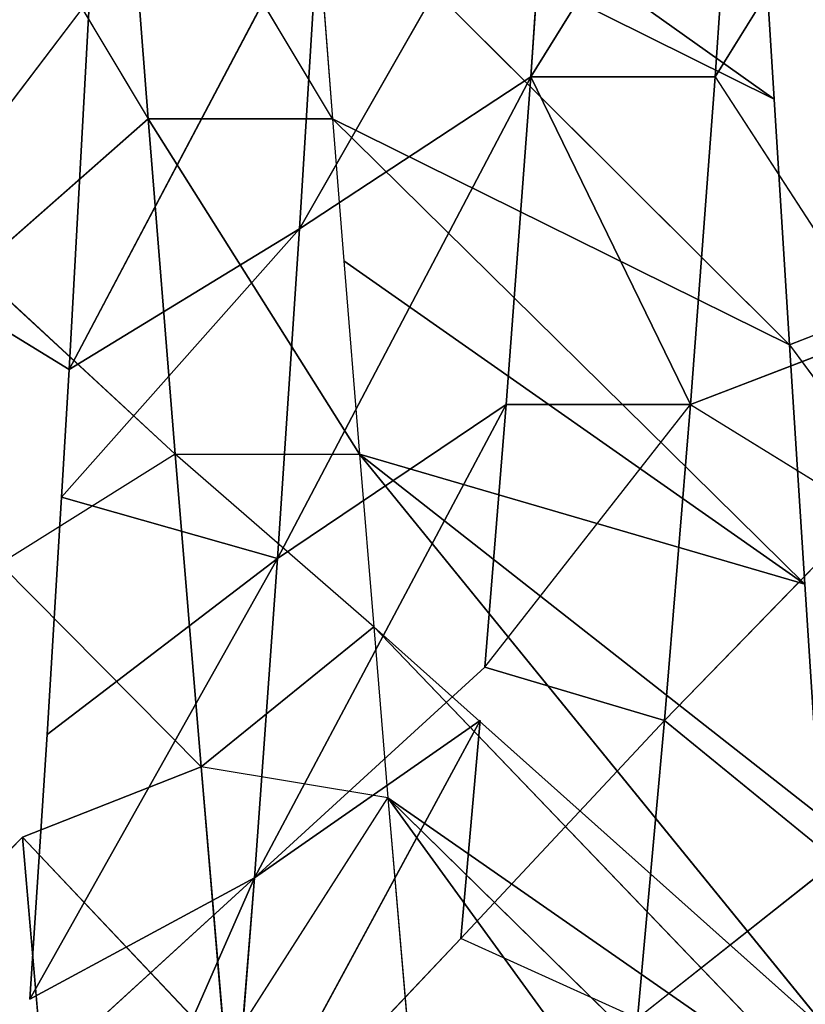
# Model space of a CAD drawing. Extents: x 0 to 40, y 0 to 81.9.
# Tile 255 of 623: x 7.276 to 7.649, y 73.891 to 74.358. Entities that reach past the tile are written whole.
import ezdxf

# ---------------------------------------------------------------- set-up
doc = ezdxf.new("R2010")
doc.units = 0
doc.header["$LTSCALE"] = 25.4
doc.layers.get('0').update_dxf_attribs({"color": 13, "linetype": 'CONTINUOUS'})

# ---------------------------------------------------------------- blocks, each defined once
blk = doc.blocks.new('ICE-TUBE-LED-S-8118_STL')
at = {"color": 0}
for p, q in [((74.28889, 14.82892, 47.28115), (74.17924, 14.93829, 47.43563)), ((74.56277, 14.89142, 44.15648), (74.51088, 14.80688, 44.17519)), ((74.56277, 14.89142, 44.15648), (74.68675, 14.79712, 44.1183)), ((74.79747, 14.86983, 47.51912), (74.62994, 14.76928, 47.4647)), ((74.55799, 14.85106, 47.4347), (74.47066, 14.75651, 47.39245)), ((74.55799, 14.85106, 47.4347), (74.62994, 14.76928, 47.4647)), ((74.26967, 14.71892, 44.50429), (73.99216, 14.84103, 44.46779)), ((74.26967, 14.71892, 44.50429), (73.99216, 14.84103, 44.46779)), ((74.32231, 14.74424, 47.30422), (74.41873, 14.83976, 47.36405)), ((74.47066, 14.75651, 47.39245), (74.41873, 14.83976, 47.36405)), ((74.16974, 14.82829, 44.34334), (74.26967, 14.71892, 44.50429)), ((74.28889, 14.82892, 47.28115), (74.16992, 14.81867, 47.18777)), ((74.28889, 14.82892, 47.28115), (74.18703, 14.73266, 47.20236)), ((74.28889, 14.82892, 47.28115), (74.32231, 14.74424, 47.30422)), ((74.21203, 14.82544, 44.31782), (74.26967, 14.71892, 44.50429)), ((74.21203, 14.82544, 44.31782), (74.42127, 14.70793, 44.4202)), ((74.33766, 14.81731, 44.25021), (74.21203, 14.82544, 44.31782)), ((74.21203, 14.82544, 44.31782), (74.42127, 14.70793, 44.4202)), ((74.33766, 14.81731, 44.25021), (74.42127, 14.70793, 44.4202)), ((74.33766, 14.81731, 44.25021), (74.42127, 14.70793, 44.4202)), ((74.45027, 14.81043, 44.19919), (74.33766, 14.81731, 44.25021)), ((74.45027, 14.81043, 44.19919), (74.42127, 14.70793, 44.4202)), ((74.45027, 14.81043, 44.19919), (74.42127, 14.70793, 44.4202)), ((74.45027, 14.81043, 44.19919), (74.57767, 14.69751, 44.35247)), ((74.45027, 14.81043, 44.19919), (74.57767, 14.69751, 44.35247)), ((74.51088, 14.80688, 44.17519), (74.45027, 14.81043, 44.19919)), ((74.68675, 14.79712, 44.1183), (74.51088, 14.80688, 44.17519)), ((74.51088, 14.80688, 44.17519), (74.57767, 14.69751, 44.35247)), ((74.51088, 14.80688, 44.17519), (74.57767, 14.69751, 44.35247)), ((74.51088, 14.80688, 44.17519), (74.73645, 14.68774, 44.30111)), ((74.51088, 14.80688, 44.17519), (74.73645, 14.68774, 44.30111)), ((74.68675, 14.79712, 44.1183), (74.51088, 14.80688, 44.17519)), ((74.62994, 14.68178, 47.4647), (74.79747, 14.78233, 47.51912)), ((74.47066, 14.75651, 47.39245), (74.62994, 14.76928, 47.4647)), ((74.47066, 14.75651, 47.39245), (74.62994, 14.76928, 47.4647)), ((74.62994, 14.76928, 47.4647), (74.47066, 14.66901, 47.39245)), ((74.62994, 14.68178, 47.4647), (74.62994, 14.76928, 47.4647)), ((74.47066, 14.75651, 47.39245), (74.32231, 14.74424, 47.30422)), ((74.47066, 14.75651, 47.39245), (74.32231, 14.74424, 47.30422)), ((74.38885, 14.66229, 47.34653), (74.47066, 14.75651, 47.39245)), ((74.47066, 14.75651, 47.39245), (74.47066, 14.66901, 47.39245)), ((74.18703, 14.73266, 47.20236), (74.32231, 14.74424, 47.30422)), ((74.18703, 14.73266, 47.20236), (74.32231, 14.74424, 47.30422)), ((74.30764, 14.6555, 47.29425), (74.32231, 14.74424, 47.30422)), ((74.38885, 14.66229, 47.34653), (74.32231, 14.74424, 47.30422)), ((74.3443, 14.6117, 44.68127), (74.12536, 14.73032, 44.60418)), ((74.12536, 14.73032, 44.60418), (74.26967, 14.71892, 44.50429)), ((74.3443, 14.6117, 44.68127), (74.12536, 14.73032, 44.60418)), ((74.24081, 14.62094, 44.75438), (74.12536, 14.73032, 44.60418)), ((74.12536, 14.73032, 44.60418), (74.26967, 14.71892, 44.50429)), ((74.18703, 14.73266, 47.20236), (74.30764, 14.6555, 47.29425)), ((74.3696, 14.60954, 44.66523), (74.26967, 14.71892, 44.50429)), ((74.26967, 14.71892, 44.50429), (74.49432, 14.59938, 44.59545)), ((74.3443, 14.6117, 44.68127), (74.26967, 14.71892, 44.50429)), ((74.42127, 14.70793, 44.4202), (74.26967, 14.71892, 44.50429)), ((74.42127, 14.70793, 44.4202), (74.26967, 14.71892, 44.50429)), ((74.26967, 14.71892, 44.50429), (74.49432, 14.59938, 44.59545)), ((74.64986, 14.58774, 44.52773), (74.42127, 14.70793, 44.4202)), ((74.42127, 14.70793, 44.4202), (74.57767, 14.69751, 44.35247)), ((74.64986, 14.58774, 44.52773), (74.42127, 14.70793, 44.4202)), ((74.49432, 14.59938, 44.59545), (74.42127, 14.70793, 44.4202)), ((74.49432, 14.59938, 44.59545), (74.42127, 14.70793, 44.4202)), ((74.42127, 14.70793, 44.4202), (74.57767, 14.69751, 44.35247)), ((74.78616, 14.57837, 44.48392), (74.57767, 14.69751, 44.35247)), ((74.57767, 14.69751, 44.35247), (74.73645, 14.68774, 44.30111)), ((74.78616, 14.57837, 44.48392), (74.57767, 14.69751, 44.35247)), ((74.64986, 14.58774, 44.52773), (74.57767, 14.69751, 44.35247)), ((74.64986, 14.58774, 44.52773), (74.57767, 14.69751, 44.35247)), ((74.57767, 14.69751, 44.35247), (74.73645, 14.68774, 44.30111)), ((74.63928, 14.47226, 47.86815), (74.79747, 14.69483, 47.51912)), ((74.63928, 14.47226, 47.86815), (74.79747, 14.69483, 47.51912)), ((74.52264, 14.46492, 47.82919), (74.74791, 14.69101, 47.50517)), ((74.52264, 14.46492, 47.82919), (74.74791, 14.69101, 47.50517)), ((74.74791, 14.69101, 47.50517), (74.62994, 14.68178, 47.4647)), ((74.63928, 14.47226, 47.86815), (74.74791, 14.69101, 47.50517)), ((74.63928, 14.47226, 47.86815), (74.74791, 14.69101, 47.50517)), ((74.40907, 14.45767, 47.78314), (74.62994, 14.68178, 47.4647)), ((74.40907, 14.45767, 47.78314), (74.62994, 14.68178, 47.4647)), ((74.52264, 14.46492, 47.82919), (74.62994, 14.68178, 47.4647)), ((74.52264, 14.46492, 47.82919), (74.62994, 14.68178, 47.4647)), ((74.62994, 14.68178, 47.4647), (74.56243, 14.67642, 47.43668)), ((74.40907, 14.45767, 47.78314), (74.56243, 14.67642, 47.43668)), ((74.40907, 14.45767, 47.78314), (74.56243, 14.67642, 47.43668)), ((74.56243, 14.67642, 47.43668), (74.47066, 14.66901, 47.39245)), ((74.19363, 14.44354, 47.67126), (74.47066, 14.66901, 47.39245)), ((74.19363, 14.44354, 47.67126), (74.47066, 14.66901, 47.39245)), ((74.29922, 14.45052, 47.73035), (74.47066, 14.66901, 47.39245)), ((74.29922, 14.45052, 47.73035), (74.47066, 14.66901, 47.39245)), ((74.47066, 14.66901, 47.39245), (74.38885, 14.66229, 47.34653)), ((74.47066, 14.66901, 47.39245), (74.40907, 14.45767, 47.78314)), ((74.47066, 14.66901, 47.39245), (74.40907, 14.45767, 47.78314)), ((74.15849, 14.44119, 47.64962), (74.38885, 14.66229, 47.34653)), ((74.15849, 14.44119, 47.64962), (74.38885, 14.66229, 47.34653)), ((74.19363, 14.44354, 47.67126), (74.38885, 14.66229, 47.34653)), ((74.19363, 14.44354, 47.67126), (74.38885, 14.66229, 47.34653)), ((74.38885, 14.66229, 47.34653), (74.30764, 14.6555, 47.29425)), ((73.99727, 14.43019, 47.53622), (74.30764, 14.6555, 47.29425)), ((73.99727, 14.43019, 47.53622), (74.30764, 14.6555, 47.29425)), ((74.09284, 14.43675, 47.60637), (74.30764, 14.6555, 47.29425)), ((74.09284, 14.43675, 47.60637), (74.30764, 14.6555, 47.29425)), ((74.15849, 14.44119, 47.64962), (74.30764, 14.6555, 47.29425)), ((74.15849, 14.44119, 47.64962), (74.30764, 14.6555, 47.29425)), ((74.30764, 14.6555, 47.29425), (74.18703, 14.64516, 47.20236)), ((74.2029, 14.53701, 44.78446), (74.24081, 14.62094, 44.75438)), ((74.3443, 14.5242, 44.68127), (74.24081, 14.62094, 44.75438)), ((74.24081, 14.62094, 44.75438), (74.3443, 14.6117, 44.68127)), ((74.3696, 14.60954, 44.66523), (74.3443, 14.5242, 44.68127)), ((74.3696, 14.60954, 44.66523), (74.49432, 14.51188, 44.59545)), ((74.3696, 14.60954, 44.66523), (74.49432, 14.59938, 44.59545)), ((74.49432, 14.59938, 44.59545), (74.49432, 14.51188, 44.59545)), ((74.49432, 14.59938, 44.59545), (74.64986, 14.58774, 44.52773)), ((74.49432, 14.59938, 44.59545), (74.64986, 14.58774, 44.52773)), ((74.64986, 14.58774, 44.52773), (74.64986, 14.50025, 44.52773)), ((74.64986, 14.58774, 44.52773), (74.8082, 14.48938, 44.47809)), ((74.64986, 14.58774, 44.52773), (74.64986, 14.50025, 44.52773)), ((74.64986, 14.58774, 44.52773), (74.8082, 14.48938, 44.47809)), ((74.64986, 14.58774, 44.52773), (74.78616, 14.57837, 44.48392)), ((74.64986, 14.58774, 44.52773), (74.78616, 14.57837, 44.48392)), ((74.27767, 14.44258, 44.72689), (74.2029, 14.53701, 44.78446)), ((74.2029, 14.53701, 44.78446), (74.3443, 14.5242, 44.68127)), ((74.2029, 14.53701, 44.78446), (74.3443, 14.5242, 44.68127)), ((74.27767, 14.44258, 44.72689), (74.3443, 14.5242, 44.68127)), ((74.49432, 14.51188, 44.59545), (74.3443, 14.5242, 44.68127)), ((74.49432, 14.51188, 44.59545), (74.3443, 14.5242, 44.68127)), ((74.3443, 14.5242, 44.68127), (74.4429, 14.42847, 44.62242)), ((74.49432, 14.51188, 44.59545), (74.4429, 14.42847, 44.62242)), ((74.49432, 14.51188, 44.59545), (74.52892, 14.4217, 44.57863)), ((74.49432, 14.51188, 44.59545), (74.64986, 14.50025, 44.52773)), ((74.49432, 14.51188, 44.59545), (74.64986, 14.50025, 44.52773)), ((74.64986, 14.50025, 44.52773), (74.52892, 14.4217, 44.57863)), ((74.64986, 14.50025, 44.52773), (74.8082, 14.40188, 44.47809)), ((74.75833, 14.47963, 47.89971), (74.63928, 14.47226, 47.86815)), ((74.63928, 14.47226, 47.86815), (74.52264, 14.46492, 47.82919)), ((74.52264, 14.46492, 47.82919), (74.39281, 14.36912, 47.77585)), ((74.52264, 14.46492, 47.82919), (74.40907, 14.45767, 47.78314)), ((74.52264, 14.46492, 47.82919), (74.5558, 14.37952, 47.8411)), ((74.40907, 14.45767, 47.78314), (74.29922, 14.45052, 47.73035))]:
    blk.add_line(p, q, dxfattribs=at)
mesh = blk.add_polyface(dxfattribs=at)
corners = [(81.99833, 18.65613, 0), (32.39832, 18.53461, 0), (32.39832, 18.65613, 0), (33.41051, 17.76106, 0), (34.4478, 16.85461, 0), (35.42089, 15.87956, 0), (36.32527, 14.84046, 0), (37.15673, 13.74214, 0), (37.91139, 12.58971, 0), (38.58575, 11.38851, 0), (39.17668, 10.14416, 0), (39.68142, 8.86242, 0), (40.09764, 7.54925, 0), (40.42338, 6.21078, 0), (40.65715, 4.85321, 0), (40.79784, 3.48288, 0), (40.84481, 2.10613, 0), (81.99833, -14.44387, 0), (33.41051, -13.5488, 0), (32.39832, -14.44387, 0), (32.39832, -14.32234, 0), (34.4478, -12.64234, 0), (35.42089, -11.6673, 0), (36.32527, -10.6282, 0), (37.15673, -9.52987, 0), (37.91139, -8.37744, 0), (38.58575, -7.17625, 0), (39.17668, -5.93189, 0), (39.68142, -4.65015, 0), (40.09764, -3.33699, 0), (40.42338, -1.99851, 0), (40.65715, -0.64095, 0), (40.79784, 0.72939, 0)]
mesh.append_faces([[corners[k] for k in face] for face in [(0, 1, 2), (18, 19, 20)]], dxfattribs={"vtx0": -1, "color": 0})
mesh.append_faces([[corners[k] for k in face] for face in [(1, 0, 3), (3, 0, 4), (4, 0, 5), (5, 0, 6), (6, 0, 7), (7, 0, 8), (8, 0, 9), (9, 0, 10), (10, 0, 11), (11, 0, 12), (12, 0, 13), (13, 0, 14), (14, 0, 15), (15, 0, 16), (19, 18, 17)]], dxfattribs={"vtx0": -1, "vtx1": -1, "color": 0})
mesh.append_faces([[corners[k] for k in face] for face in [(16, 0, 17), (17, 18, 21), (17, 21, 22), (17, 22, 23), (17, 23, 24), (17, 24, 25), (17, 25, 26), (17, 26, 27), (17, 27, 28), (17, 28, 29), (17, 29, 30), (17, 30, 31), (17, 31, 32), (17, 32, 16)]], dxfattribs={"vtx0": -1, "vtx2": -1, "color": 0})
mesh = blk.add_polyface(dxfattribs=at)
corners = [(81.99833, -14.44387, 92), (32.39832, -14.32234, 92), (32.39832, -14.44387, 92), (33.41051, -13.5488, 92), (34.4478, -12.64234, 92), (35.42089, -11.6673, 92), (36.32527, -10.6282, 92), (37.15673, -9.52987, 92), (37.91139, -8.37744, 92), (38.58575, -7.17625, 92), (39.17668, -5.93189, 92), (39.68142, -4.65015, 92), (40.09764, -3.33699, 92), (40.42338, -1.99851, 92), (40.65715, -0.64095, 92), (40.79784, 0.72939, 92), (40.84481, 2.10613, 92), (33.41051, 17.76106, 92), (32.39832, 18.65613, 92), (32.39832, 18.53461, 92), (81.99833, 18.65613, 92), (34.4478, 16.85461, 92), (35.42089, 15.87956, 92), (36.32527, 14.84046, 92), (37.15673, 13.74214, 92), (37.91139, 12.58971, 92), (38.58575, 11.38851, 92), (39.17668, 10.14416, 92), (39.68142, 8.86242, 92), (40.09764, 7.54925, 92), (40.42338, 6.21078, 92), (40.65715, 4.85321, 92), (40.79784, 3.48288, 92)]
mesh.append_faces([[corners[k] for k in face] for face in [(0, 1, 2), (17, 18, 19)]], dxfattribs={"vtx0": -1, "color": 0})
mesh.append_faces([[corners[k] for k in face] for face in [(1, 0, 3), (3, 0, 4), (4, 0, 5), (5, 0, 6), (6, 0, 7), (7, 0, 8), (8, 0, 9), (9, 0, 10), (10, 0, 11), (11, 0, 12), (12, 0, 13), (13, 0, 14), (14, 0, 15), (15, 0, 16), (18, 17, 20), (20, 16, 0)]], dxfattribs={"vtx0": -1, "vtx1": -1, "color": 0})
mesh.append_faces([[corners[k] for k in face] for face in [(20, 17, 21), (20, 21, 22), (20, 22, 23), (20, 23, 24), (20, 24, 25), (20, 25, 26), (20, 26, 27), (20, 27, 28), (20, 28, 29), (20, 29, 30), (20, 30, 31), (20, 31, 32), (20, 32, 16)]], dxfattribs={"vtx0": -1, "vtx2": -1, "color": 0})
mesh = blk.add_polyface(dxfattribs=at)
corners = [(82.19833, -12.64387, 2), (64.19833, 16.85613, 2), (64.19833, -12.64387, 2), (82.19833, 16.85613, 2)]
mesh.append_faces([[corners[k] for k in face] for face in [(0, 1, 2), (1, 0, 3)]], dxfattribs={"vtx0": -1, "color": 0})
mesh = blk.add_polyface(dxfattribs=at)
corners = [(64.19833, 16.85613, 90), (82.19833, -12.64387, 90), (64.19833, -12.64387, 90), (82.19833, 16.85613, 90)]
mesh.append_faces([[corners[k] for k in face] for face in [(0, 1, 2), (1, 0, 3)]], dxfattribs={"vtx0": -1, "color": 0})
mesh = blk.add_polyface(dxfattribs=at)
corners = [(74.17924, 14.93829, 47.43563), (74.16992, 14.81867, 47.18777), (74.28889, 14.82892, 47.28115)]
mesh.append_faces([[corners[k] for k in face] for face in [(0, 1, 2)]], dxfattribs={"color": 0})
mesh = blk.add_polyface(dxfattribs=at)
corners = [(74.68675, 14.79712, 44.1183), (74.51088, 14.80688, 44.17519), (74.56277, 14.89142, 44.15648)]
mesh.append_faces([[corners[k] for k in face] for face in [(0, 1, 2)]], dxfattribs={"color": 0})
mesh = blk.add_polyface(dxfattribs=at)
corners = [(74.79747, 14.78233, 47.51912), (74.62994, 14.76928, 47.4647), (74.62994, 14.68178, 47.4647), (74.79747, 14.86983, 47.51912)]
mesh.append_faces([[corners[k] for k in face] for face in [(0, 1, 2), (1, 0, 3)]], dxfattribs={"vtx0": -1, "color": 0})
mesh = blk.add_polyface(dxfattribs=at)
corners = [(74.62994, 14.76928, 47.4647), (74.55799, 14.85106, 47.4347), (74.47066, 14.75651, 47.39245)]
mesh.append_faces([[corners[k] for k in face] for face in [(0, 1, 2)]], dxfattribs={"color": 0})
mesh = blk.add_polyface(dxfattribs=at)
corners = [(74.26967, 14.71892, 44.50429), (73.99216, 14.84103, 44.46779), (74.16974, 14.82829, 44.34334)]
mesh.append_faces([[corners[k] for k in face] for face in [(0, 1, 2)]], dxfattribs={"color": 0})
mesh = blk.add_polyface(dxfattribs=at)
corners = [(74.12536, 14.73032, 44.60418), (73.99216, 14.84103, 44.46779), (74.26967, 14.71892, 44.50429)]
mesh.append_faces([[corners[k] for k in face] for face in [(0, 1, 2)]], dxfattribs={"color": 0})
mesh = blk.add_polyface(dxfattribs=at)
corners = [(74.47066, 14.75651, 47.39245), (74.41873, 14.83976, 47.36405), (74.32231, 14.74424, 47.30422)]
mesh.append_faces([[corners[k] for k in face] for face in [(0, 1, 2)]], dxfattribs={"color": 0})
mesh = blk.add_polyface(dxfattribs=at)
corners = [(74.32231, 14.74424, 47.30422), (74.28889, 14.82892, 47.28115), (74.18703, 14.73266, 47.20236)]
mesh.append_faces([[corners[k] for k in face] for face in [(0, 1, 2)]], dxfattribs={"color": 0})
mesh = blk.add_polyface(dxfattribs=at)
corners = [(74.26967, 14.71892, 44.50429), (74.21203, 14.82544, 44.31782), (74.42127, 14.70793, 44.4202)]
mesh.append_faces([[corners[k] for k in face] for face in [(0, 1, 2)]], dxfattribs={"color": 0})
mesh = blk.add_polyface(dxfattribs=at)
corners = [(74.42127, 14.70793, 44.4202), (74.21203, 14.82544, 44.31782), (74.33766, 14.81731, 44.25021)]
mesh.append_faces([[corners[k] for k in face] for face in [(0, 1, 2)]], dxfattribs={"color": 0})
mesh = blk.add_polyface(dxfattribs=at)
corners = [(74.42127, 14.70793, 44.4202), (74.33766, 14.81731, 44.25021), (74.45027, 14.81043, 44.19919)]
mesh.append_faces([[corners[k] for k in face] for face in [(0, 1, 2)]], dxfattribs={"color": 0})
mesh = blk.add_polyface(dxfattribs=at)
corners = [(74.42127, 14.70793, 44.4202), (74.45027, 14.81043, 44.19919), (74.57767, 14.69751, 44.35247)]
mesh.append_faces([[corners[k] for k in face] for face in [(0, 1, 2)]], dxfattribs={"color": 0})
mesh = blk.add_polyface(dxfattribs=at)
corners = [(74.57767, 14.69751, 44.35247), (74.45027, 14.81043, 44.19919), (74.51088, 14.80688, 44.17519)]
mesh.append_faces([[corners[k] for k in face] for face in [(0, 1, 2)]], dxfattribs={"color": 0})
mesh = blk.add_polyface(dxfattribs=at)
corners = [(74.57767, 14.69751, 44.35247), (74.51088, 14.80688, 44.17519), (74.73645, 14.68774, 44.30111)]
mesh.append_faces([[corners[k] for k in face] for face in [(0, 1, 2)]], dxfattribs={"color": 0})
mesh = blk.add_polyface(dxfattribs=at)
corners = [(74.73645, 14.68774, 44.30111), (74.51088, 14.80688, 44.17519), (74.68675, 14.79712, 44.1183)]
mesh.append_faces([[corners[k] for k in face] for face in [(0, 1, 2)]], dxfattribs={"color": 0})
mesh = blk.add_polyface(dxfattribs=at)
corners = [(74.62994, 14.76928, 47.4647), (74.47066, 14.75651, 47.39245), (74.47066, 14.66901, 47.39245)]
mesh.append_faces([[corners[k] for k in face] for face in [(0, 1, 2)]], dxfattribs={"color": 0})
mesh = blk.add_polyface(dxfattribs=at)
corners = [(74.47066, 14.75651, 47.39245), (74.32231, 14.74424, 47.30422), (74.38885, 14.66229, 47.34653)]
mesh.append_faces([[corners[k] for k in face] for face in [(0, 1, 2)]], dxfattribs={"color": 0})
mesh = blk.add_polyface(dxfattribs=at)
corners = [(74.32231, 14.74424, 47.30422), (74.18703, 14.73266, 47.20236), (74.30764, 14.6555, 47.29425)]
mesh.append_faces([[corners[k] for k in face] for face in [(0, 1, 2)]], dxfattribs={"color": 0})
mesh = blk.add_polyface(dxfattribs=at)
corners = [(74.3443, 14.6117, 44.68127), (74.12536, 14.73032, 44.60418), (74.26967, 14.71892, 44.50429)]
mesh.append_faces([[corners[k] for k in face] for face in [(0, 1, 2)]], dxfattribs={"color": 0})
mesh = blk.add_polyface(dxfattribs=at)
corners = [(74.24081, 14.62094, 44.75438), (74.12536, 14.73032, 44.60418), (74.3443, 14.6117, 44.68127)]
mesh.append_faces([[corners[k] for k in face] for face in [(0, 1, 2)]], dxfattribs={"color": 0})
mesh = blk.add_polyface(dxfattribs=at)
corners = [(74.3696, 14.60954, 44.66523), (74.26967, 14.71892, 44.50429), (74.49432, 14.59938, 44.59545)]
mesh.append_faces([[corners[k] for k in face] for face in [(0, 1, 2)]], dxfattribs={"color": 0})
mesh = blk.add_polyface(dxfattribs=at)
corners = [(74.49432, 14.59938, 44.59545), (74.26967, 14.71892, 44.50429), (74.42127, 14.70793, 44.4202)]
mesh.append_faces([[corners[k] for k in face] for face in [(0, 1, 2)]], dxfattribs={"color": 0})
mesh = blk.add_polyface(dxfattribs=at)
corners = [(74.64986, 14.58774, 44.52773), (74.42127, 14.70793, 44.4202), (74.57767, 14.69751, 44.35247)]
mesh.append_faces([[corners[k] for k in face] for face in [(0, 1, 2)]], dxfattribs={"color": 0})
mesh = blk.add_polyface(dxfattribs=at)
corners = [(74.49432, 14.59938, 44.59545), (74.42127, 14.70793, 44.4202), (74.64986, 14.58774, 44.52773)]
mesh.append_faces([[corners[k] for k in face] for face in [(0, 1, 2)]], dxfattribs={"color": 0})
mesh = blk.add_polyface(dxfattribs=at)
corners = [(74.78616, 14.57837, 44.48392), (74.57767, 14.69751, 44.35247), (74.73645, 14.68774, 44.30111)]
mesh.append_faces([[corners[k] for k in face] for face in [(0, 1, 2)]], dxfattribs={"color": 0})
mesh = blk.add_polyface(dxfattribs=at)
corners = [(74.64986, 14.58774, 44.52773), (74.57767, 14.69751, 44.35247), (74.78616, 14.57837, 44.48392)]
mesh.append_faces([[corners[k] for k in face] for face in [(0, 1, 2)]], dxfattribs={"color": 0})
mesh = blk.add_polyface(dxfattribs=at)
corners = [(74.63928, 14.47226, 47.86815), (74.79747, 14.69483, 47.51912), (74.74791, 14.69101, 47.50517)]
mesh.append_faces([[corners[k] for k in face] for face in [(0, 1, 2)]], dxfattribs={"color": 0})
mesh = blk.add_polyface(dxfattribs=at)
corners = [(74.75833, 14.47963, 47.89971), (74.79747, 14.69483, 47.51912), (74.63928, 14.47226, 47.86815)]
mesh.append_faces([[corners[k] for k in face] for face in [(0, 1, 2)]], dxfattribs={"color": 0})
mesh = blk.add_polyface(dxfattribs=at)
corners = [(74.52264, 14.46492, 47.82919), (74.74791, 14.69101, 47.50517), (74.62994, 14.68178, 47.4647)]
mesh.append_faces([[corners[k] for k in face] for face in [(0, 1, 2)]], dxfattribs={"color": 0})
mesh = blk.add_polyface(dxfattribs=at)
corners = [(74.63928, 14.47226, 47.86815), (74.74791, 14.69101, 47.50517), (74.52264, 14.46492, 47.82919)]
mesh.append_faces([[corners[k] for k in face] for face in [(0, 1, 2)]], dxfattribs={"color": 0})
mesh = blk.add_polyface(dxfattribs=at)
corners = [(74.40907, 14.45767, 47.78314), (74.62994, 14.68178, 47.4647), (74.56243, 14.67642, 47.43668)]
mesh.append_faces([[corners[k] for k in face] for face in [(0, 1, 2)]], dxfattribs={"color": 0})
mesh = blk.add_polyface(dxfattribs=at)
corners = [(74.52264, 14.46492, 47.82919), (74.62994, 14.68178, 47.4647), (74.40907, 14.45767, 47.78314)]
mesh.append_faces([[corners[k] for k in face] for face in [(0, 1, 2)]], dxfattribs={"color": 0})
mesh = blk.add_polyface(dxfattribs=at)
corners = [(74.40907, 14.45767, 47.78314), (74.56243, 14.67642, 47.43668), (74.47066, 14.66901, 47.39245)]
mesh.append_faces([[corners[k] for k in face] for face in [(0, 1, 2)]], dxfattribs={"color": 0})
mesh = blk.add_polyface(dxfattribs=at)
corners = [(74.19363, 14.44354, 47.67126), (74.47066, 14.66901, 47.39245), (74.38885, 14.66229, 47.34653)]
mesh.append_faces([[corners[k] for k in face] for face in [(0, 1, 2)]], dxfattribs={"color": 0})
mesh = blk.add_polyface(dxfattribs=at)
corners = [(74.29922, 14.45052, 47.73035), (74.47066, 14.66901, 47.39245), (74.19363, 14.44354, 47.67126)]
mesh.append_faces([[corners[k] for k in face] for face in [(0, 1, 2)]], dxfattribs={"color": 0})
mesh = blk.add_polyface(dxfattribs=at)
corners = [(74.40907, 14.45767, 47.78314), (74.47066, 14.66901, 47.39245), (74.29922, 14.45052, 47.73035)]
mesh.append_faces([[corners[k] for k in face] for face in [(0, 1, 2)]], dxfattribs={"color": 0})
mesh = blk.add_polyface(dxfattribs=at)
corners = [(74.15849, 14.44119, 47.64962), (74.38885, 14.66229, 47.34653), (74.30764, 14.6555, 47.29425)]
mesh.append_faces([[corners[k] for k in face] for face in [(0, 1, 2)]], dxfattribs={"color": 0})
mesh = blk.add_polyface(dxfattribs=at)
corners = [(74.19363, 14.44354, 47.67126), (74.38885, 14.66229, 47.34653), (74.15849, 14.44119, 47.64962)]
mesh.append_faces([[corners[k] for k in face] for face in [(0, 1, 2)]], dxfattribs={"color": 0})
mesh = blk.add_polyface(dxfattribs=at)
corners = [(73.99727, 14.43019, 47.53622), (74.30764, 14.6555, 47.29425), (74.18703, 14.64516, 47.20236)]
mesh.append_faces([[corners[k] for k in face] for face in [(0, 1, 2)]], dxfattribs={"color": 0})
mesh = blk.add_polyface(dxfattribs=at)
corners = [(74.09284, 14.43675, 47.60637), (74.30764, 14.6555, 47.29425), (73.99727, 14.43019, 47.53622)]
mesh.append_faces([[corners[k] for k in face] for face in [(0, 1, 2)]], dxfattribs={"color": 0})
mesh = blk.add_polyface(dxfattribs=at)
corners = [(74.15849, 14.44119, 47.64962), (74.30764, 14.6555, 47.29425), (74.09284, 14.43675, 47.60637)]
mesh.append_faces([[corners[k] for k in face] for face in [(0, 1, 2)]], dxfattribs={"color": 0})
mesh = blk.add_polyface(dxfattribs=at)
corners = [(74.3443, 14.5242, 44.68127), (74.2029, 14.53701, 44.78446), (74.24081, 14.62094, 44.75438)]
mesh.append_faces([[corners[k] for k in face] for face in [(0, 1, 2)]], dxfattribs={"color": 0})
mesh = blk.add_polyface(dxfattribs=at)
corners = [(74.49432, 14.51188, 44.59545), (74.3443, 14.5242, 44.68127), (74.3696, 14.60954, 44.66523)]
mesh.append_faces([[corners[k] for k in face] for face in [(0, 1, 2)]], dxfattribs={"color": 0})
mesh = blk.add_polyface(dxfattribs=at)
corners = [(74.64986, 14.58774, 44.52773), (74.49432, 14.51188, 44.59545), (74.49432, 14.59938, 44.59545), (74.64986, 14.50025, 44.52773)]
mesh.append_faces([[corners[k] for k in face] for face in [(0, 1, 2), (1, 0, 3)]], dxfattribs={"vtx0": -1, "color": 0})
mesh = blk.add_polyface(dxfattribs=at)
corners = [(74.8082, 14.48938, 44.47809), (74.64986, 14.50025, 44.52773), (74.64986, 14.58774, 44.52773), (74.8082, 14.40188, 44.47809)]
mesh.append_faces([[corners[k] for k in face] for face in [(0, 1, 2), (1, 0, 3)]], dxfattribs={"vtx0": -1, "color": 0})
mesh = blk.add_polyface(dxfattribs=at)
corners = [(74.8082, 14.48938, 44.47809), (74.64986, 14.58774, 44.52773), (74.78616, 14.57837, 44.48392)]
mesh.append_faces([[corners[k] for k in face] for face in [(0, 1, 2)]], dxfattribs={"color": 0})
mesh = blk.add_polyface(dxfattribs=at)
corners = [(74.3443, 14.5242, 44.68127), (74.27767, 14.44258, 44.72689), (74.2029, 14.53701, 44.78446)]
mesh.append_faces([[corners[k] for k in face] for face in [(0, 1, 2)]], dxfattribs={"color": 0})
mesh = blk.add_polyface(dxfattribs=at)
corners = [(74.49432, 14.51188, 44.59545), (74.4429, 14.42847, 44.62242), (74.3443, 14.5242, 44.68127)]
mesh.append_faces([[corners[k] for k in face] for face in [(0, 1, 2)]], dxfattribs={"color": 0})
mesh = blk.add_polyface(dxfattribs=at)
corners = [(74.64986, 14.50025, 44.52773), (74.52892, 14.4217, 44.57863), (74.49432, 14.51188, 44.59545)]
mesh.append_faces([[corners[k] for k in face] for face in [(0, 1, 2)]], dxfattribs={"color": 0})
mesh = blk.add_polyface(dxfattribs=at)
corners = [(74.5558, 14.37952, 47.8411), (74.52264, 14.46492, 47.82919), (74.39281, 14.36912, 47.77585)]
mesh.append_faces([[corners[k] for k in face] for face in [(0, 1, 2)]], dxfattribs={"color": 0})

msp = doc.modelspace()

# ---------------------------------------------------------------- block references
at = {"color": 8, "rotation": 90.00000000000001}
msp.add_blockref('ICE-TUBE-LED-S-8118_STL', (22.10613, -0.3188, 254.70001), dxfattribs=at)

doc.saveas('drawing.dxf')
